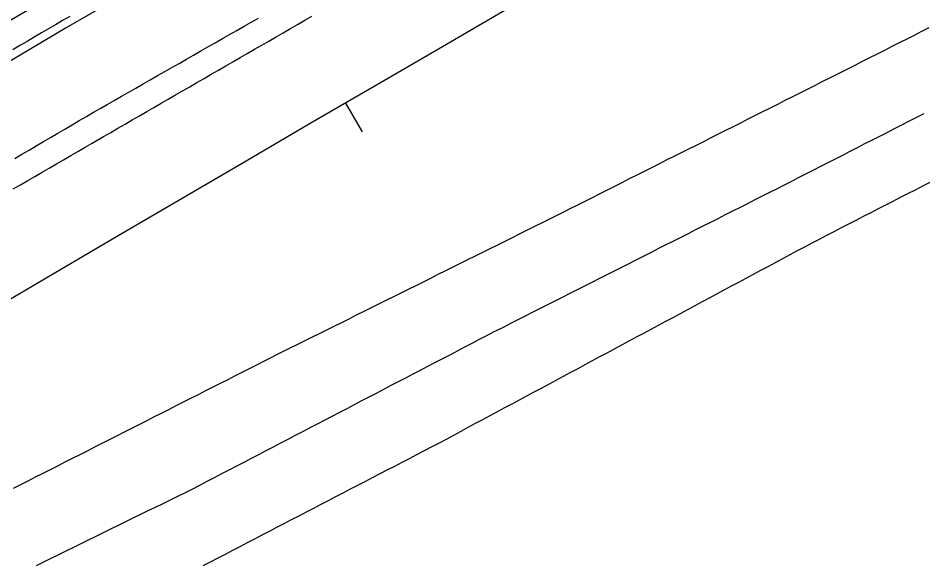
# Model space of a CAD drawing. Extents: x 1901471 to 1963503, y 756461 to 799997.
# Drawn here: x 1928152.1 to 1928261.1, y 772299.5 to 772365.4 of the extents above; entities that cross this region are included whole.
import ezdxf

# ---------------------------------------------------------------- set-up
doc = ezdxf.new("R2010")
doc.units = 0
for name, color, linetype in [('RD_EX_DR_ErosCtrl', 7, 'Continuous'), ('RD_EX_Fence_Other', 7, 'Continuous'), ('RD_EX_H2O', 7, 'Continuous'), ('RD_EX_Road', 7, 'Continuous'), ('RD_HC_Cl', 7, 'Continuous'), ('RD_HC_Data_Tic', 7, 'Continuous')]:
    doc.layers.add(name, color=color, linetype=linetype)

msp = doc.modelspace()

# ---------------------------------------------------------------- linework, layer by layer
at = {"layer": 'RD_EX_DR_ErosCtrl'}
msp.add_lwpolyline([(1928158.31, 772365.6), (1928157.44, 772365.1), (1928156.58, 772364.6), (1928155.75, 772364.12), (1928154.89, 772363.61), (1928154.03, 772363.11), (1928153.17, 772362.6), (1928152.31, 772362.09), (1928151.45, 772361.58)], dxfattribs=at)
at = {"layer": 'RD_EX_Fence_Other'}
msp.add_lwpolyline([(1928320.9, 772456.31), (1928286.36, 772436.67), (1928251.03, 772416.82), (1928214.79, 772396.56), (1928181.35, 772377.75), (1928157.89, 772364.23), (1928127.43, 772346.16), (1928095.34, 772327.07), (1928073.18, 772313.51), (1928044.45, 772295.99), (1928012.14, 772276.14)], dxfattribs=at)
at = {"layer": 'RD_EX_H2O'}
msp.add_lwpolyline([(1928174.4, 772299.46), (1928175.29, 772299.92), (1928176.18, 772300.38), (1928177.06, 772300.84), (1928177.95, 772301.3), (1928178.84, 772301.76), (1928179.73, 772302.22), (1928180.61, 772302.68), (1928181.5, 772303.15), (1928182.39, 772303.61), (1928183.27, 772304.07), (1928184.16, 772304.53), (1928185.05, 772304.99), (1928185.94, 772305.45), (1928186.82, 772305.91), (1928187.71, 772306.37), (1928188.6, 772306.84), (1928189.49, 772307.3), (1928190.37, 772307.76), (1928190.37, 772307.76), (1928191.26, 772308.22), (1928192.15, 772308.68), (1928193.03, 772309.14), (1928193.92, 772309.6), (1928194.81, 772310.06), (1928195.7, 772310.53), (1928196.58, 772310.99), (1928197.47, 772311.45), (1928198.36, 772311.91), (1928199.25, 772312.37), (1928200.13, 772312.83), (1928201.91, 772313.75), (1928202.79, 772314.22), (1928203.7, 772314.7), (1928204.58, 772315.17), (1928205.46, 772315.64), (1928206.34, 772316.12), (1928207.22, 772316.59), (1928208.1, 772317.06), (1928208.98, 772317.54), (1928209.87, 772318.01), (1928210.75, 772318.48), (1928211.63, 772318.95), (1928212.51, 772319.43), (1928213.39, 772319.9), (1928214.27, 772320.37), (1928215.15, 772320.84), (1928216.03, 772321.32), (1928216.92, 772321.79), (1928217.8, 772322.26), (1928218.68, 772322.74), (1928219.56, 772323.21), (1928220.44, 772323.68), (1928221.32, 772324.15), (1928222.2, 772324.63), (1928223.08, 772325.1), (1928223.96, 772325.57), (1928224.85, 772326.05), (1928225.73, 772326.52), (1928226.61, 772326.99), (1928227.49, 772327.46), (1928228.37, 772327.94), (1928229.25, 772328.41), (1928230.13, 772328.88), (1928231.01, 772329.35), (1928231.9, 772329.83), (1928232.78, 772330.3), (1928233.66, 772330.77), (1928234.54, 772331.25), (1928235.42, 772331.72), (1928236.3, 772332.19), (1928237.18, 772332.66), (1928238.06, 772333.14), (1928238.95, 772333.61), (1928239.83, 772334.08), (1928240.71, 772334.55), (1928241.59, 772335.03), (1928242.47, 772335.5), (1928243.35, 772335.97), (1928244.23, 772336.45), (1928245.11, 772336.92), (1928245.99, 772337.39), (1928246.88, 772337.86), (1928247.76, 772338.34), (1928248.65, 772338.79), (1928249.54, 772339.25), (1928250.43, 772339.71), (1928251.31, 772340.16), (1928252.2, 772340.62), (1928253.09, 772341.08), (1928253.98, 772341.53), (1928254.87, 772341.99), (1928255.76, 772342.45), (1928256.65, 772342.91), (1928257.54, 772343.36), (1928258.43, 772343.82), (1928259.32, 772344.28), (1928260.21, 772344.73), (1928261.1, 772345.19), (1928261.99, 772345.65)], dxfattribs=at)
at = {"layer": 'RD_EX_Road'}
for points in [[(1928151.51, 772344.82), (1928152.38, 772345.32), (1928153.24, 772345.82), (1928154.11, 772346.33), (1928154.97, 772346.83), (1928155.83, 772347.33), (1928156.7, 772347.83), (1928157.56, 772348.34), (1928158.43, 772348.84), (1928159.29, 772349.34), (1928160.16, 772349.85), (1928161.02, 772350.35), (1928161.88, 772350.85), (1928162.39, 772351.14), (1928163.25, 772351.64), (1928164.12, 772352.14), (1928164.98, 772352.64), (1928165.85, 772353.14), (1928166.72, 772353.64), (1928167.58, 772354.14), (1928168.45, 772354.64), (1928169.31, 772355.14), (1928170.18, 772355.64), (1928171.04, 772356.14), (1928171.91, 772356.64), (1928172.78, 772357.14), (1928173.64, 772357.64), (1928174.51, 772358.14), (1928175.37, 772358.64), (1928176.24, 772359.14), (1928177.11, 772359.64), (1928177.97, 772360.14), (1928178.84, 772360.64), (1928179.7, 772361.14), (1928180.57, 772361.64), (1928181.44, 772362.14), (1928182.3, 772362.64), (1928183.17, 772363.14), (1928184.03, 772363.64), (1928184.9, 772364.14), (1928185.77, 772364.64), (1928186.63, 772365.14), (1928187.5, 772365.64)], [(1928151.69, 772348.5), (1928152.55, 772349), (1928153.41, 772349.51), (1928154.28, 772350.01), (1928155.14, 772350.52), (1928156, 772351.02), (1928156.87, 772351.53), (1928157.73, 772352.04), (1928158.59, 772352.54), (1928159.45, 772353.05), (1928160.32, 772353.55), (1928161.18, 772354.06), (1928162.04, 772354.56), (1928162.81, 772355), (1928163.67, 772355.49), (1928164.54, 772355.99), (1928165.41, 772356.49), (1928166.28, 772356.98), (1928167.15, 772357.48), (1928168.02, 772357.97), (1928168.89, 772358.47), (1928169.76, 772358.96), (1928170.62, 772359.46), (1928171.49, 772359.95), (1928172.36, 772360.45), (1928173.23, 772360.94), (1928174.1, 772361.44), (1928174.97, 772361.94), (1928175.84, 772362.43), (1928176.7, 772362.93), (1928177.57, 772363.42), (1928178.44, 772363.92), (1928179.31, 772364.41), (1928180.18, 772364.91), (1928181.05, 772365.4)], [(1928261.84, 772364.22), (1928260.95, 772363.77), (1928260.06, 772363.32), (1928259.17, 772362.87), (1928258.27, 772362.42), (1928257.38, 772361.96), (1928256.49, 772361.51), (1928255.6, 772361.06), (1928254.7, 772360.61), (1928253.81, 772360.16), (1928252.92, 772359.71), (1928252.53, 772359.51), (1928251.64, 772359.06), (1928250.74, 772358.61), (1928249.85, 772358.16), (1928248.96, 772357.71), (1928248.06, 772357.26), (1928247.17, 772356.81), (1928246.28, 772356.36), (1928245.39, 772355.91), (1928244.49, 772355.46), (1928243.6, 772355.01), (1928242.71, 772354.56), (1928241.81, 772354.11), (1928240.92, 772353.66), (1928240.03, 772353.21), (1928239.13, 772352.76), (1928238.24, 772352.31), (1928237.35, 772351.86), (1928236.46, 772351.41), (1928235.56, 772350.96), (1928234.67, 772350.51), (1928233.78, 772350.06), (1928232.88, 772349.62), (1928231.99, 772349.17), (1928231.1, 772348.72), (1928230.2, 772348.27), (1928229.31, 772347.82), (1928228.42, 772347.37), (1928227.52, 772346.92), (1928226.63, 772346.47), (1928225.74, 772346.02), (1928224.85, 772345.57), (1928223.95, 772345.12), (1928223.06, 772344.67), (1928222.17, 772344.22), (1928221.27, 772343.77), (1928220.38, 772343.32), (1928219.49, 772342.87), (1928218.59, 772342.42), (1928217.9, 772342.07), (1928217.01, 772341.62), (1928216.11, 772341.18), (1928215.22, 772340.73), (1928214.32, 772340.29), (1928213.42, 772339.84), (1928212.53, 772339.4), (1928211.63, 772338.95), (1928210.74, 772338.51), (1928209.84, 772338.06), (1928208.95, 772337.62), (1928208.05, 772337.17), (1928207.16, 772336.73), (1928206.26, 772336.28), (1928205.37, 772335.84), (1928204.47, 772335.39), (1928203.58, 772334.94), (1928202.68, 772334.5), (1928201.79, 772334.05), (1928200.89, 772333.61), (1928200, 772333.16), (1928199.1, 772332.72), (1928198.2, 772332.27), (1928197.31, 772331.83), (1928196.41, 772331.38), (1928195.52, 772330.94), (1928194.62, 772330.49), (1928193.73, 772330.05), (1928192.83, 772329.6), (1928191.94, 772329.15), (1928191.04, 772328.71), (1928190.15, 772328.26), (1928189.25, 772327.82), (1928188.36, 772327.37), (1928187.46, 772326.93), (1928186.57, 772326.48), (1928185.67, 772326.04), (1928184.77, 772325.59), (1928183.88, 772325.15), (1928182.98, 772324.7), (1928182.69, 772324.56), (1928181.8, 772324.1), (1928180.91, 772323.65), (1928180.02, 772323.2), (1928179.13, 772322.75), (1928178.23, 772322.3), (1928177.34, 772321.84), (1928176.45, 772321.39), (1928175.56, 772320.94), (1928174.67, 772320.49), (1928173.78, 772320.04), (1928172.88, 772319.58), (1928171.99, 772319.13), (1928171.1, 772318.68), (1928170.21, 772318.23), (1928169.32, 772317.77), (1928168.42, 772317.32), (1928167.53, 772316.87), (1928166.64, 772316.42), (1928165.75, 772315.97), (1928164.86, 772315.51), (1928163.96, 772315.06), (1928163.07, 772314.61), (1928162.18, 772314.16), (1928161.29, 772313.71), (1928160.4, 772313.25), (1928159.51, 772312.8), (1928158.61, 772312.35), (1928157.72, 772311.9), (1928156.83, 772311.44), (1928155.94, 772310.99), (1928155.05, 772310.54), (1928154.15, 772310.09), (1928153.26, 772309.64), (1928152.37, 772309.18), (1928151.48, 772308.73)], [(1928261.23, 772353.87), (1928260.34, 772353.42), (1928259.45, 772352.97), (1928258.56, 772352.51), (1928257.66, 772352.06), (1928256.77, 772351.6), (1928255.88, 772351.15), (1928254.99, 772350.69), (1928254.1, 772350.24), (1928253.21, 772349.78), (1928252.32, 772349.33), (1928251.43, 772348.87), (1928250.54, 772348.42), (1928249.65, 772347.97), (1928248.76, 772347.51), (1928247.87, 772347.06), (1928246.98, 772346.6), (1928246.09, 772346.15), (1928245.2, 772345.69), (1928244.31, 772345.24), (1928243.54, 772344.85), (1928242.65, 772344.4), (1928241.76, 772343.95), (1928240.87, 772343.5), (1928239.97, 772343.04), (1928239.08, 772342.59), (1928238.19, 772342.14), (1928237.3, 772341.69), (1928236.4, 772341.24), (1928235.51, 772340.79), (1928234.62, 772340.34), (1928233.73, 772339.89), (1928232.83, 772339.43), (1928231.94, 772338.98), (1928231.05, 772338.53), (1928230.16, 772338.08), (1928229.27, 772337.63), (1928228.37, 772337.18), (1928227.48, 772336.73), (1928226.59, 772336.28), (1928225.7, 772335.82), (1928224.8, 772335.37), (1928223.91, 772334.92), (1928223.02, 772334.47), (1928222.13, 772334.02), (1928221.23, 772333.57), (1928220.34, 772333.12), (1928219.45, 772332.67), (1928218.56, 772332.21), (1928217.66, 772331.76), (1928216.77, 772331.31), (1928215.88, 772330.86), (1928214.99, 772330.41), (1928214.1, 772329.96), (1928213.2, 772329.51), (1928212.31, 772329.06), (1928211.42, 772328.61), (1928210.53, 772328.15), (1928209.63, 772327.7), (1928209.42, 772327.6), (1928208.53, 772327.13), (1928207.65, 772326.67), (1928206.76, 772326.21), (1928205.87, 772325.75), (1928204.99, 772325.28), (1928204.1, 772324.82), (1928203.21, 772324.36), (1928202.33, 772323.9), (1928201.44, 772323.44), (1928200.55, 772322.97), (1928199.67, 772322.51), (1928198.78, 772322.05), (1928197.89, 772321.59), (1928197.01, 772321.13), (1928196.12, 772320.66), (1928195.23, 772320.2), (1928194.35, 772319.74), (1928193.46, 772319.28), (1928192.57, 772318.82), (1928191.69, 772318.35), (1928190.8, 772317.89), (1928189.91, 772317.43), (1928189.03, 772316.97), (1928188.14, 772316.5), (1928187.25, 772316.04), (1928186.37, 772315.58), (1928185.48, 772315.12), (1928184.59, 772314.66), (1928183.71, 772314.19), (1928182.82, 772313.73), (1928181.93, 772313.27), (1928181.05, 772312.81), (1928180.16, 772312.35), (1928179.27, 772311.88), (1928178.39, 772311.42), (1928177.5, 772310.96), (1928176.61, 772310.5), (1928175.73, 772310.04), (1928174.84, 772309.57), (1928173.95, 772309.11), (1928173.11, 772308.67), (1928172.21, 772308.23), (1928171.31, 772307.79), (1928170.42, 772307.35), (1928169.52, 772306.91), (1928168.62, 772306.47), (1928167.72, 772306.03), (1928166.83, 772305.59), (1928165.93, 772305.15), (1928165.03, 772304.71), (1928164.13, 772304.27), (1928163.24, 772303.83), (1928162.34, 772303.39), (1928161.44, 772302.95), (1928160.54, 772302.51), (1928159.64, 772302.07), (1928158.75, 772301.63), (1928157.85, 772301.18), (1928156.95, 772300.74), (1928156.05, 772300.3), (1928155.16, 772299.86), (1928154.26, 772299.42)]]:
    msp.add_lwpolyline(points, dxfattribs=at)
at = {"layer": 'RD_HC_Cl'}
for centre, radius, start, end in [((1933934.02, 762479.74), 11482.38, 112.01316, 122.84589), ((1933920.67, 762509.14), 11420.5, 112.014247, 122.846378), ((1933910.03, 762523.4), 11373.86, 112.013249, 123.541888)]:
    msp.add_arc(centre, radius, start, end, dxfattribs=at)
at = {"layer": 'RD_HC_Data_Tic'}
msp.add_line((1928191.52, 772355.15), (1928193.53, 772351.7), dxfattribs=at)

doc.saveas('drawing.dxf')
